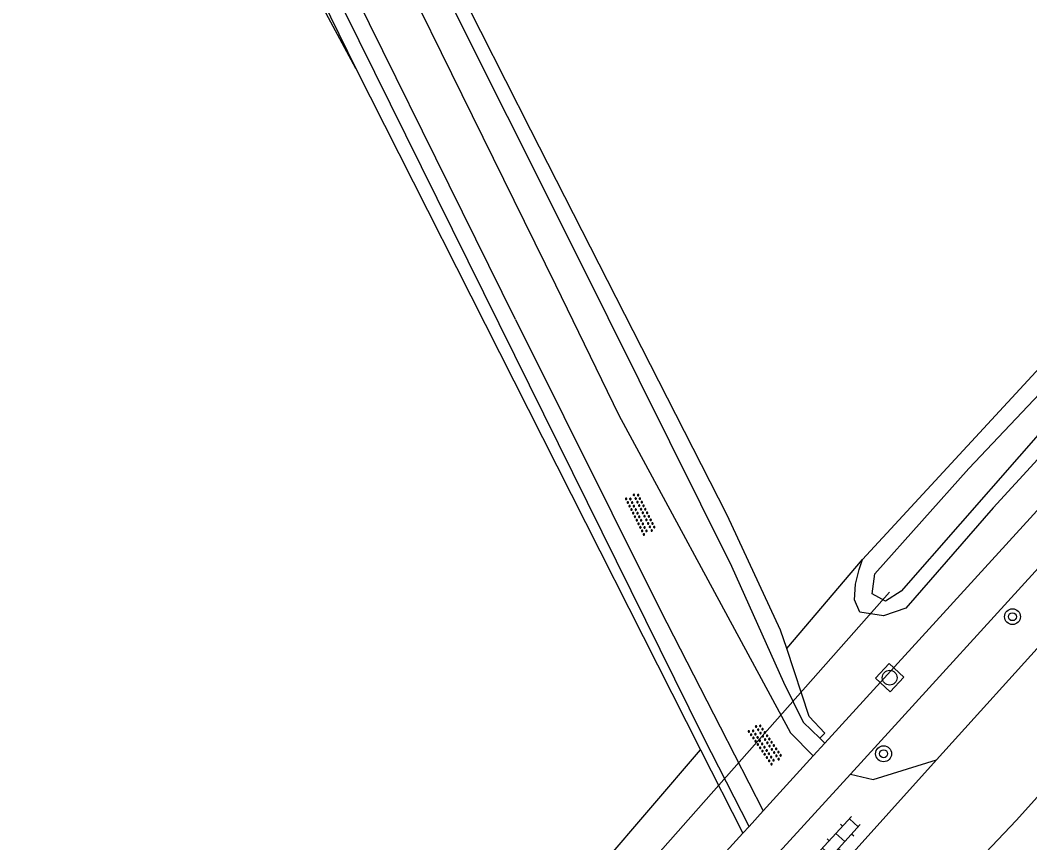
# Model space of a CAD drawing. Extents: x 135999 to 138000, y 396000 to 398501.
# Drawn here: x 136699.2 to 136750, y 398185 to 398226.4 of the extents above; entities that cross this region are included whole.
import ezdxf

# ---------------------------------------------------------------- set-up
doc = ezdxf.new("R2010")
doc.units = 0
for name, color, linetype in [('gg-knt-bronhoudergrens', 7, 'Continuous'), ('gg-knt-onverhard', 7, 'Continuous'), ('gg-knt-verharding', 7, 'Continuous'), ('gg-kntw-bovenkant insteek waterloop', 7, 'Continuous'), ('gg-kntw-waterlijn', 7, 'Continuous'), ('gg-kwrk-duiker nz buis', 7, 'Continuous'), ('gt-grn-groengrens', 7, 'Continuous'), ('gt-symb-boom', 7, 'Continuous'), ('gt-symb-klinker verharding', 7, 'Continuous'), ('gt-symb-overige verharding', 7, 'Continuous'), ('gt-symb-rioolschacht', 7, 'Continuous')]:
    doc.layers.add(name, color=color, linetype=linetype)

# ---------------------------------------------------------------- blocks, each defined once
blk = doc.blocks.new('gt0-BOOM')
at = {"layer": 'gt-symb-boom'}
for radius in [0.4, 0.2]:
    blk.add_circle((0, 0), radius, dxfattribs=at)
blk = doc.blocks.new('gt0-OVH')
at = {"layer": 'gt-symb-overige verharding'}
for points in [[(-0.972, 0.298), (-0.967, 0.308), (-0.965, 0.319), (-0.966, 0.33), (-0.971, 0.34), (-0.978, 0.348), (-0.988, 0.353), (-0.999, 0.355), (-1.01, 0.354), (-1.02, 0.349), (-1.028, 0.342), (-1.033, 0.332), (-1.035, 0.321), (-1.034, 0.31), (-1.029, 0.3), (-1.022, 0.292), (-1.012, 0.287), (-1.001, 0.285), (-0.99, 0.286), (-0.98, 0.291)], [(-0.872, 0.106), (-0.867, 0.116), (-0.865, 0.126), (-0.866, 0.137), (-0.871, 0.147), (-0.878, 0.156), (-0.888, 0.161), (-0.899, 0.163), (-0.91, 0.162), (-0.92, 0.157), (-0.928, 0.15), (-0.933, 0.14), (-0.935, 0.129), (-0.934, 0.118), (-0.929, 0.108), (-0.922, 0.1), (-0.912, 0.095), (-0.901, 0.092), (-0.89, 0.094), (-0.88, 0.098)], [(-0.772, 0.298), (-0.767, 0.308), (-0.765, 0.319), (-0.766, 0.33), (-0.771, 0.34), (-0.778, 0.348), (-0.788, 0.353), (-0.799, 0.355), (-0.81, 0.354), (-0.82, 0.349), (-0.828, 0.342), (-0.833, 0.332), (-0.835, 0.321), (-0.834, 0.31), (-0.829, 0.3), (-0.822, 0.292), (-0.812, 0.287), (-0.801, 0.285), (-0.79, 0.286), (-0.78, 0.291)], [(-0.672, 0.106), (-0.667, 0.116), (-0.665, 0.126), (-0.666, 0.137), (-0.671, 0.147), (-0.678, 0.156), (-0.688, 0.161), (-0.699, 0.163), (-0.71, 0.162), (-0.72, 0.157), (-0.728, 0.15), (-0.733, 0.14), (-0.735, 0.129), (-0.734, 0.118), (-0.729, 0.108), (-0.722, 0.1), (-0.712, 0.095), (-0.701, 0.092), (-0.69, 0.094), (-0.68, 0.098)], [(-0.572, 0.298), (-0.567, 0.308), (-0.565, 0.319), (-0.566, 0.33), (-0.571, 0.34), (-0.578, 0.348), (-0.588, 0.353), (-0.599, 0.355), (-0.61, 0.354), (-0.62, 0.349), (-0.628, 0.342), (-0.633, 0.332), (-0.635, 0.321), (-0.634, 0.31), (-0.629, 0.3), (-0.622, 0.292), (-0.612, 0.287), (-0.601, 0.285), (-0.59, 0.286), (-0.58, 0.291)], [(-0.472, 0.106), (-0.467, 0.116), (-0.465, 0.126), (-0.466, 0.137), (-0.471, 0.147), (-0.478, 0.156), (-0.488, 0.161), (-0.499, 0.163), (-0.51, 0.162), (-0.52, 0.157), (-0.528, 0.15), (-0.533, 0.14), (-0.535, 0.129), (-0.534, 0.118), (-0.529, 0.108), (-0.522, 0.1), (-0.512, 0.095), (-0.501, 0.092), (-0.49, 0.094), (-0.48, 0.098)], [(-0.372, 0.298), (-0.367, 0.308), (-0.365, 0.319), (-0.366, 0.33), (-0.371, 0.34), (-0.378, 0.348), (-0.388, 0.353), (-0.399, 0.355), (-0.41, 0.354), (-0.42, 0.349), (-0.428, 0.342), (-0.433, 0.332), (-0.435, 0.321), (-0.434, 0.31), (-0.429, 0.3), (-0.422, 0.292), (-0.412, 0.287), (-0.401, 0.285), (-0.39, 0.286), (-0.38, 0.291)], [(-0.272, 0.106), (-0.267, 0.116), (-0.265, 0.126), (-0.266, 0.137), (-0.271, 0.147), (-0.278, 0.156), (-0.288, 0.161), (-0.299, 0.163), (-0.31, 0.162), (-0.32, 0.157), (-0.328, 0.15), (-0.333, 0.14), (-0.335, 0.129), (-0.334, 0.118), (-0.329, 0.108), (-0.322, 0.1), (-0.312, 0.095), (-0.301, 0.092), (-0.29, 0.094), (-0.28, 0.098)], [(-0.172, 0.298), (-0.167, 0.308), (-0.165, 0.319), (-0.166, 0.33), (-0.171, 0.34), (-0.178, 0.348), (-0.188, 0.353), (-0.199, 0.355), (-0.21, 0.354), (-0.22, 0.349), (-0.228, 0.342), (-0.233, 0.332), (-0.235, 0.321), (-0.234, 0.31), (-0.229, 0.3), (-0.222, 0.292), (-0.212, 0.287), (-0.201, 0.285), (-0.19, 0.286), (-0.18, 0.291)], [(-0.072, 0.106), (-0.067, 0.116), (-0.065, 0.126), (-0.066, 0.137), (-0.071, 0.147), (-0.078, 0.156), (-0.088, 0.161), (-0.099, 0.163), (-0.11, 0.162), (-0.12, 0.157), (-0.128, 0.15), (-0.133, 0.14), (-0.135, 0.129), (-0.134, 0.118), (-0.129, 0.108), (-0.122, 0.1), (-0.112, 0.095), (-0.101, 0.092), (-0.09, 0.094), (-0.08, 0.098)], [(0.028, 0.298), (0.033, 0.308), (0.035, 0.319), (0.034, 0.33), (0.029, 0.34), (0.022, 0.348), (0.012, 0.353), (0.001, 0.355), (-0.01, 0.354), (-0.02, 0.349), (-0.028, 0.342), (-0.033, 0.332), (-0.035, 0.321), (-0.034, 0.31), (-0.029, 0.3), (-0.022, 0.292), (-0.012, 0.287), (-0.001, 0.285), (0.01, 0.286), (0.02, 0.291)], [(0.128, 0.106), (0.133, 0.116), (0.135, 0.126), (0.134, 0.137), (0.129, 0.147), (0.122, 0.156), (0.112, 0.161), (0.101, 0.163), (0.09, 0.162), (0.08, 0.157), (0.072, 0.15), (0.067, 0.14), (0.065, 0.129), (0.066, 0.118), (0.071, 0.108), (0.078, 0.1), (0.088, 0.095), (0.099, 0.092), (0.11, 0.094), (0.12, 0.098)], [(0.228, 0.298), (0.233, 0.308), (0.235, 0.319), (0.234, 0.33), (0.229, 0.34), (0.222, 0.348), (0.212, 0.353), (0.201, 0.355), (0.19, 0.354), (0.18, 0.349), (0.172, 0.342), (0.167, 0.332), (0.165, 0.321), (0.166, 0.31), (0.171, 0.3), (0.178, 0.292), (0.188, 0.287), (0.199, 0.285), (0.21, 0.286), (0.22, 0.291)], [(0.328, 0.106), (0.333, 0.116), (0.335, 0.126), (0.334, 0.137), (0.329, 0.147), (0.322, 0.156), (0.312, 0.161), (0.301, 0.163), (0.29, 0.162), (0.28, 0.157), (0.272, 0.15), (0.267, 0.14), (0.265, 0.129), (0.266, 0.118), (0.271, 0.108), (0.278, 0.1), (0.288, 0.095), (0.299, 0.092), (0.31, 0.094), (0.32, 0.098)], [(0.428, 0.298), (0.433, 0.308), (0.435, 0.319), (0.434, 0.33), (0.429, 0.34), (0.422, 0.348), (0.412, 0.353), (0.401, 0.355), (0.39, 0.354), (0.38, 0.349), (0.372, 0.342), (0.367, 0.332), (0.365, 0.321), (0.366, 0.31), (0.371, 0.3), (0.378, 0.292), (0.388, 0.287), (0.399, 0.285), (0.41, 0.286), (0.42, 0.291)], [(0.528, 0.106), (0.533, 0.116), (0.535, 0.126), (0.534, 0.137), (0.529, 0.147), (0.522, 0.156), (0.512, 0.161), (0.501, 0.163), (0.49, 0.162), (0.48, 0.157), (0.472, 0.15), (0.467, 0.14), (0.465, 0.129), (0.466, 0.118), (0.471, 0.108), (0.478, 0.1), (0.488, 0.095), (0.499, 0.092), (0.51, 0.094), (0.52, 0.098)], [(0.628, 0.298), (0.633, 0.308), (0.635, 0.319), (0.634, 0.33), (0.629, 0.34), (0.622, 0.348), (0.612, 0.353), (0.601, 0.355), (0.59, 0.354), (0.58, 0.349), (0.572, 0.342), (0.567, 0.332), (0.565, 0.321), (0.566, 0.31), (0.571, 0.3), (0.578, 0.292), (0.588, 0.287), (0.599, 0.285), (0.61, 0.286), (0.62, 0.291)], [(0.728, 0.106), (0.733, 0.116), (0.735, 0.126), (0.734, 0.137), (0.729, 0.147), (0.722, 0.156), (0.712, 0.161), (0.701, 0.163), (0.69, 0.162), (0.68, 0.157), (0.672, 0.15), (0.667, 0.14), (0.665, 0.129), (0.666, 0.118), (0.671, 0.108), (0.678, 0.1), (0.688, 0.095), (0.699, 0.092), (0.71, 0.094), (0.72, 0.098)], [(0.828, 0.298), (0.833, 0.308), (0.835, 0.319), (0.834, 0.33), (0.829, 0.34), (0.822, 0.348), (0.812, 0.353), (0.801, 0.355), (0.79, 0.354), (0.78, 0.349), (0.772, 0.342), (0.767, 0.332), (0.765, 0.321), (0.766, 0.31), (0.771, 0.3), (0.778, 0.292), (0.788, 0.287), (0.799, 0.285), (0.81, 0.286), (0.82, 0.291)], [(0.928, 0.106), (0.933, 0.116), (0.935, 0.126), (0.934, 0.137), (0.929, 0.147), (0.922, 0.156), (0.912, 0.161), (0.901, 0.163), (0.89, 0.162), (0.88, 0.157), (0.872, 0.15), (0.867, 0.14), (0.865, 0.129), (0.866, 0.118), (0.871, 0.108), (0.878, 0.1), (0.888, 0.095), (0.899, 0.092), (0.91, 0.094), (0.92, 0.098)], [(1.028, 0.298), (1.033, 0.308), (1.035, 0.319), (1.034, 0.33), (1.029, 0.34), (1.022, 0.348), (1.012, 0.353), (1.001, 0.355), (0.99, 0.354), (0.98, 0.349), (0.972, 0.342), (0.967, 0.332), (0.965, 0.321), (0.966, 0.31), (0.971, 0.3), (0.978, 0.292), (0.988, 0.287), (0.999, 0.285), (1.01, 0.286), (1.02, 0.291)], [(-0.972, -0.142), (-0.967, -0.132), (-0.965, -0.121), (-0.966, -0.11), (-0.971, -0.1), (-0.978, -0.092), (-0.988, -0.087), (-0.999, -0.085), (-1.01, -0.086), (-1.02, -0.091), (-1.028, -0.098), (-1.033, -0.108), (-1.035, -0.119), (-1.034, -0.13), (-1.029, -0.14), (-1.022, -0.148), (-1.012, -0.153), (-1.001, -0.155), (-0.99, -0.154), (-0.98, -0.149)], [(-0.872, -0.334), (-0.867, -0.324), (-0.865, -0.314), (-0.866, -0.303), (-0.871, -0.293), (-0.878, -0.284), (-0.888, -0.279), (-0.899, -0.277), (-0.91, -0.278), (-0.92, -0.283), (-0.928, -0.29), (-0.933, -0.3), (-0.935, -0.311), (-0.934, -0.322), (-0.929, -0.332), (-0.922, -0.34), (-0.912, -0.345), (-0.901, -0.348), (-0.89, -0.346), (-0.88, -0.342)], [(-0.772, -0.142), (-0.767, -0.132), (-0.765, -0.121), (-0.766, -0.11), (-0.771, -0.1), (-0.778, -0.092), (-0.788, -0.087), (-0.799, -0.085), (-0.81, -0.086), (-0.82, -0.091), (-0.828, -0.098), (-0.833, -0.108), (-0.835, -0.119), (-0.834, -0.13), (-0.829, -0.14), (-0.822, -0.148), (-0.812, -0.153), (-0.801, -0.155), (-0.79, -0.154), (-0.78, -0.149)], [(-0.672, -0.334), (-0.667, -0.324), (-0.665, -0.314), (-0.666, -0.303), (-0.671, -0.293), (-0.678, -0.284), (-0.688, -0.279), (-0.699, -0.277), (-0.71, -0.278), (-0.72, -0.283), (-0.728, -0.29), (-0.733, -0.3), (-0.735, -0.311), (-0.734, -0.322), (-0.729, -0.332), (-0.722, -0.34), (-0.712, -0.345), (-0.701, -0.348), (-0.69, -0.346), (-0.68, -0.342)], [(-0.572, -0.142), (-0.567, -0.132), (-0.565, -0.121), (-0.566, -0.11), (-0.571, -0.1), (-0.578, -0.092), (-0.588, -0.087), (-0.599, -0.085), (-0.61, -0.086), (-0.62, -0.091), (-0.628, -0.098), (-0.633, -0.108), (-0.635, -0.119), (-0.634, -0.13), (-0.629, -0.14), (-0.622, -0.148), (-0.612, -0.153), (-0.601, -0.155), (-0.59, -0.154), (-0.58, -0.149)], [(-0.472, -0.334), (-0.467, -0.324), (-0.465, -0.314), (-0.466, -0.303), (-0.471, -0.293), (-0.478, -0.284), (-0.488, -0.279), (-0.499, -0.277), (-0.51, -0.278), (-0.52, -0.283), (-0.528, -0.29), (-0.533, -0.3), (-0.535, -0.311), (-0.534, -0.322), (-0.529, -0.332), (-0.522, -0.34), (-0.512, -0.345), (-0.501, -0.348), (-0.49, -0.346), (-0.48, -0.342)], [(-0.372, -0.142), (-0.367, -0.132), (-0.365, -0.121), (-0.366, -0.11), (-0.371, -0.1), (-0.378, -0.092), (-0.388, -0.087), (-0.399, -0.085), (-0.41, -0.086), (-0.42, -0.091), (-0.428, -0.098), (-0.433, -0.108), (-0.435, -0.119), (-0.434, -0.13), (-0.429, -0.14), (-0.422, -0.148), (-0.412, -0.153), (-0.401, -0.155), (-0.39, -0.154), (-0.38, -0.149)], [(-0.272, -0.334), (-0.267, -0.324), (-0.265, -0.314), (-0.266, -0.303), (-0.271, -0.293), (-0.278, -0.284), (-0.288, -0.279), (-0.299, -0.277), (-0.31, -0.278), (-0.32, -0.283), (-0.328, -0.29), (-0.333, -0.3), (-0.335, -0.311), (-0.334, -0.322), (-0.329, -0.332), (-0.322, -0.34), (-0.312, -0.345), (-0.301, -0.348), (-0.29, -0.346), (-0.28, -0.342)], [(-0.172, -0.142), (-0.167, -0.132), (-0.165, -0.121), (-0.166, -0.11), (-0.171, -0.1), (-0.178, -0.092), (-0.188, -0.087), (-0.199, -0.085), (-0.21, -0.086), (-0.22, -0.091), (-0.228, -0.098), (-0.233, -0.108), (-0.235, -0.119), (-0.234, -0.13), (-0.229, -0.14), (-0.222, -0.148), (-0.212, -0.153), (-0.201, -0.155), (-0.19, -0.154), (-0.18, -0.149)], [(-0.072, -0.334), (-0.067, -0.324), (-0.065, -0.314), (-0.066, -0.303), (-0.071, -0.293), (-0.078, -0.284), (-0.088, -0.279), (-0.099, -0.277), (-0.11, -0.278), (-0.12, -0.283), (-0.128, -0.29), (-0.133, -0.3), (-0.135, -0.311), (-0.134, -0.322), (-0.129, -0.332), (-0.122, -0.34), (-0.112, -0.345), (-0.101, -0.348), (-0.09, -0.346), (-0.08, -0.342)], [(0.028, -0.142), (0.033, -0.132), (0.035, -0.121), (0.034, -0.11), (0.029, -0.1), (0.022, -0.092), (0.012, -0.087), (0.001, -0.085), (-0.01, -0.086), (-0.02, -0.091), (-0.028, -0.098), (-0.033, -0.108), (-0.035, -0.119), (-0.034, -0.13), (-0.029, -0.14), (-0.022, -0.148), (-0.012, -0.153), (-0.001, -0.155), (0.01, -0.154), (0.02, -0.149)], [(0.128, -0.334), (0.133, -0.324), (0.135, -0.314), (0.134, -0.303), (0.129, -0.293), (0.122, -0.284), (0.112, -0.279), (0.101, -0.277), (0.09, -0.278), (0.08, -0.283), (0.072, -0.29), (0.067, -0.3), (0.065, -0.311), (0.066, -0.322), (0.071, -0.332), (0.078, -0.34), (0.088, -0.345), (0.099, -0.348), (0.11, -0.346), (0.12, -0.342)], [(0.228, -0.142), (0.233, -0.132), (0.235, -0.121), (0.234, -0.11), (0.229, -0.1), (0.222, -0.092), (0.212, -0.087), (0.201, -0.085), (0.19, -0.086), (0.18, -0.091), (0.172, -0.098), (0.167, -0.108), (0.165, -0.119), (0.166, -0.13), (0.171, -0.14), (0.178, -0.148), (0.188, -0.153), (0.199, -0.155), (0.21, -0.154), (0.22, -0.149)], [(0.328, -0.334), (0.333, -0.324), (0.335, -0.314), (0.334, -0.303), (0.329, -0.293), (0.322, -0.284), (0.312, -0.279), (0.301, -0.277), (0.29, -0.278), (0.28, -0.283), (0.272, -0.29), (0.267, -0.3), (0.265, -0.311), (0.266, -0.322), (0.271, -0.332), (0.278, -0.34), (0.288, -0.345), (0.299, -0.348), (0.31, -0.346), (0.32, -0.342)], [(0.428, -0.142), (0.433, -0.132), (0.435, -0.121), (0.434, -0.11), (0.429, -0.1), (0.422, -0.092), (0.412, -0.087), (0.401, -0.085), (0.39, -0.086), (0.38, -0.091), (0.372, -0.098), (0.367, -0.108), (0.365, -0.119), (0.366, -0.13), (0.371, -0.14), (0.378, -0.148), (0.388, -0.153), (0.399, -0.155), (0.41, -0.154), (0.42, -0.149)], [(0.528, -0.334), (0.533, -0.324), (0.535, -0.314), (0.534, -0.303), (0.529, -0.293), (0.522, -0.284), (0.512, -0.279), (0.501, -0.277), (0.49, -0.278), (0.48, -0.283), (0.472, -0.29), (0.467, -0.3), (0.465, -0.311), (0.466, -0.322), (0.471, -0.332), (0.478, -0.34), (0.488, -0.345), (0.499, -0.348), (0.51, -0.346), (0.52, -0.342)], [(0.628, -0.142), (0.633, -0.132), (0.635, -0.121), (0.634, -0.11), (0.629, -0.1), (0.622, -0.092), (0.612, -0.087), (0.601, -0.085), (0.59, -0.086), (0.58, -0.091), (0.572, -0.098), (0.567, -0.108), (0.565, -0.119), (0.566, -0.13), (0.571, -0.14), (0.578, -0.148), (0.588, -0.153), (0.599, -0.155), (0.61, -0.154), (0.62, -0.149)], [(0.728, -0.334), (0.733, -0.324), (0.735, -0.314), (0.734, -0.303), (0.729, -0.293), (0.722, -0.284), (0.712, -0.279), (0.701, -0.277), (0.69, -0.278), (0.68, -0.283), (0.672, -0.29), (0.667, -0.3), (0.665, -0.311), (0.666, -0.322), (0.671, -0.332), (0.678, -0.34), (0.688, -0.345), (0.699, -0.348), (0.71, -0.346), (0.72, -0.342)], [(0.828, -0.142), (0.833, -0.132), (0.835, -0.121), (0.834, -0.11), (0.829, -0.1), (0.822, -0.092), (0.812, -0.087), (0.801, -0.085), (0.79, -0.086), (0.78, -0.091), (0.772, -0.098), (0.767, -0.108), (0.765, -0.119), (0.766, -0.13), (0.771, -0.14), (0.778, -0.148), (0.788, -0.153), (0.799, -0.155), (0.81, -0.154), (0.82, -0.149)], [(0.928, -0.334), (0.933, -0.324), (0.935, -0.314), (0.934, -0.303), (0.929, -0.293), (0.922, -0.284), (0.912, -0.279), (0.901, -0.277), (0.89, -0.278), (0.88, -0.283), (0.872, -0.29), (0.867, -0.3), (0.865, -0.311), (0.866, -0.322), (0.871, -0.332), (0.878, -0.34), (0.888, -0.345), (0.899, -0.348), (0.91, -0.346), (0.92, -0.342)], [(1.028, -0.142), (1.033, -0.132), (1.035, -0.121), (1.034, -0.11), (1.029, -0.1), (1.022, -0.092), (1.012, -0.087), (1.001, -0.085), (0.99, -0.086), (0.98, -0.091), (0.972, -0.098), (0.967, -0.108), (0.965, -0.119), (0.966, -0.13), (0.971, -0.14), (0.978, -0.148), (0.988, -0.153), (0.999, -0.155), (1.01, -0.154), (1.02, -0.149)]]:
    blk.add_lwpolyline(points, close=True, dxfattribs=at)
blk = doc.blocks.new('gt0-RS')
at = {"layer": 'gt-symb-rioolschacht'}
blk.add_lwpolyline([(-0.5, -0.5), (0.5, -0.5), (0.5, 0.5), (-0.5, 0.5)], close=True, dxfattribs=at)
blk.add_circle((0, 0), 0.375, dxfattribs=at)
blk = doc.blocks.new('gt0-KL1')
at = {"layer": 'gt-symb-klinker verharding'}
for p, q in [((-1.15, 0.3), (1.15, 0.3)), ((-1, -0.3), (-1, 0.3)), ((-0.5, 0.3), (-0.5, 0.45)), ((0, -0.3), (0, 0.3)), ((0.5, 0.3), (0.5, 0.45)), ((1, -0.3), (1, 0.3)), ((-1.15, -0.3), (1.15, -0.3)), ((-0.5, -0.45), (-0.5, -0.3)), ((0.5, -0.45), (0.5, -0.3))]:
    blk.add_line(p, q, dxfattribs=at)

msp = doc.modelspace()

# ---------------------------------------------------------------- linework, layer by layer
at = {"layer": 'gg-knt-bronhoudergrens'}
for p, q in [((136737.775, 398194.765), (136741.588, 398199.249)), ((136718.152, 398171.871), (136733.438, 398189.663))]:
    msp.add_line(p, q, dxfattribs=at)
msp.add_lwpolyline([(136716.082, 398223.957), (136707.267, 398240.307), (136698.141, 398258.577), (136692.32, 398266.911), (136674.328, 398304.35), (136661.496, 398331.47)], dxfattribs=at)
at = {"layer": 'gg-knt-onverhard'}
msp.add_line((136734.424, 398190.823), (136736.587, 398186.592), dxfattribs=at)
for points in [[(136724.118, 398211.334), (136663.311, 398334.457), (136647.21, 398371.915), (136649.944, 398374.259), (136665.894, 398335.455), (136726.138, 398213.079)], [(136726.138, 398213.079), (136729.33, 398206.508), (136736.492, 398193.255)], [(136724.118, 398211.334), (136731.407, 398196.724), (136734.424, 398190.823)], [(136736.492, 398193.255), (136737.969, 398190.522), (136739.112, 398189.362)]]:
    msp.add_lwpolyline(points, dxfattribs=at)
at = {"layer": 'gg-knt-verharding'}
for p, q in [((136759.29, 398204.67), (136745.32, 398189.169)), ((136739.112, 398189.362), (136739.694, 398190)), ((136736.587, 398186.592), (136739.112, 398189.362)), ((136745.32, 398189.169), (136737.561, 398180.559)), ((136737.389, 398184.512), (136740.981, 398188.451)), ((136735.882, 398185.818), (136736.587, 398186.592)), ((136735.561, 398185.467), (136735.882, 398185.818))]:
    msp.add_line(p, q, dxfattribs=at)
for points in [[(136739.694, 398190), (136750.9, 398202.29), (136798.89, 398253.94), (136803.977, 398259.345)], [(136740.981, 398188.451), (136752.18, 398200.73), (136802.026, 398254.275)], [(136762.57, 398200.83), (136749.32, 398186.107), (136746.576, 398183.203)], [(136740.981, 398188.451), (136742.131, 398188.177), (136745.32, 398189.169)], [(136688.121, 398132.152), (136709.39, 398156.16), (136733.54, 398183.25), (136735.561, 398185.467)]]:
    msp.add_lwpolyline(points, dxfattribs=at)
at = {"layer": 'gg-kntw-bovenkant insteek waterloop'}
for points in [[(136741.588, 398199.249), (136758.432, 398217.482), (136768.33, 398227.69), (136783.353, 398244.016), (136796.325, 398257.533)], [(136791.309, 398248.202), (136785.657, 398242.249), (136774.105, 398229.795), (136760.165, 398214.929), (136748.157, 398201.856), (136743.773, 398196.805), (136742.641, 398196.418), (136741.456, 398196.596), (136741.178, 398197.219), (136741.24, 398198.009), (136741.415, 398198.742), (136741.588, 398199.249)]]:
    msp.add_lwpolyline(points, dxfattribs=at)
at = {"layer": 'gg-kntw-waterlijn'}
msp.add_lwpolyline([(136742.216, 398198.535), (136746.932, 398203.822), (136763.284, 398221.094), (136783.346, 398242.631), (136796.512, 398256.488), (136797.045, 398255.982), (136788.795, 398247.299), (136770.147, 398227.273), (136755.413, 398211.215), (136743.536, 398197.649), (136742.746, 398197.153), (136742.08, 398197.525), (136742.216, 398198.535)], dxfattribs=at)
at = {"layer": 'gg-kwrk-duiker nz buis'}
msp.add_line((136718.679, 398170.193), (136742.939, 398197.603), dxfattribs=at)
at = {"layer": 'gt-grn-groengrens'}
for p, q in [((136716.082, 398223.957), (136733.438, 398189.663)), ((136739.438, 398190.249), (136738.596, 398191.067)), ((136739.686, 398190.504), (136739.438, 398190.249)), ((136739.694, 398190), (136739.438, 398190.249)), ((136733.438, 398189.663), (136735.561, 398185.467))]:
    msp.add_line(p, q, dxfattribs=at)
for points in [[(136737.775, 398194.765), (136737.465, 398195.699), (136734.782, 398201.485), (136724.887, 398220.855), (136717.34, 398235.781), (136707.362, 398255.906), (136693.945, 398283.578), (136684.889, 398301.774), (136670.13, 398331.878), (136659.481, 398355.525), (136651.608, 398374.168)], [(136650.843, 398373.558), (136660.261, 398351.981), (136668.301, 398334.073), (136674.758, 398320.673), (136696.198, 398276.758), (136701.253, 398267.012), (136720.196, 398228.579), (136727.2, 398214.569), (136734.997, 398198.916), (136737.616, 398193.069), (136738.596, 398191.067)], [(136645.826, 398372.507), (136644.89, 398371.792), (136657.552, 398343.45), (136662.667, 398332.968), (136678.18, 398300.684), (136688.075, 398281.062), (136716.082, 398223.957)], [(136735.882, 398185.818), (136733.596, 398190.267), (136724.094, 398209.514), (136707.648, 398242.771), (136699.852, 398258.302), (136679.996, 398298.442), (136660.992, 398337.667), (136647.896, 398367.878), (136645.826, 398372.507)], [(136739.686, 398190.504), (136738.91, 398191.348), (136737.775, 398194.765)]]:
    msp.add_lwpolyline(points, dxfattribs=at)

# ---------------------------------------------------------------- block references
at = {"layer": 'gt-symb-boom'}
for p in [(136749.136, 398196.372), (136742.649, 398189.472)]:
    msp.add_blockref('gt0-BOOM', p, dxfattribs=at)
at = {"layer": 'gt-symb-klinker verharding', "rotation": 47.795662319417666}
msp.add_blockref('gt0-KL1', (136740.475, 398185.261), dxfattribs=at)
at = {"layer": 'gt-symb-overige verharding'}
for p, rotation in [((136730.42, 398201.548), 116.66750217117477), ((136736.698, 398189.955), 124.69152882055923)]:
    msp.add_blockref('gt0-OVH', p, dxfattribs=dict(at, rotation=rotation))
at = {"layer": 'gt-symb-rioolschacht', "rotation": -42.36616983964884}
msp.add_blockref('gt0-RS', (136742.954, 398193.301), dxfattribs=at)

doc.saveas('drawing.dxf')
